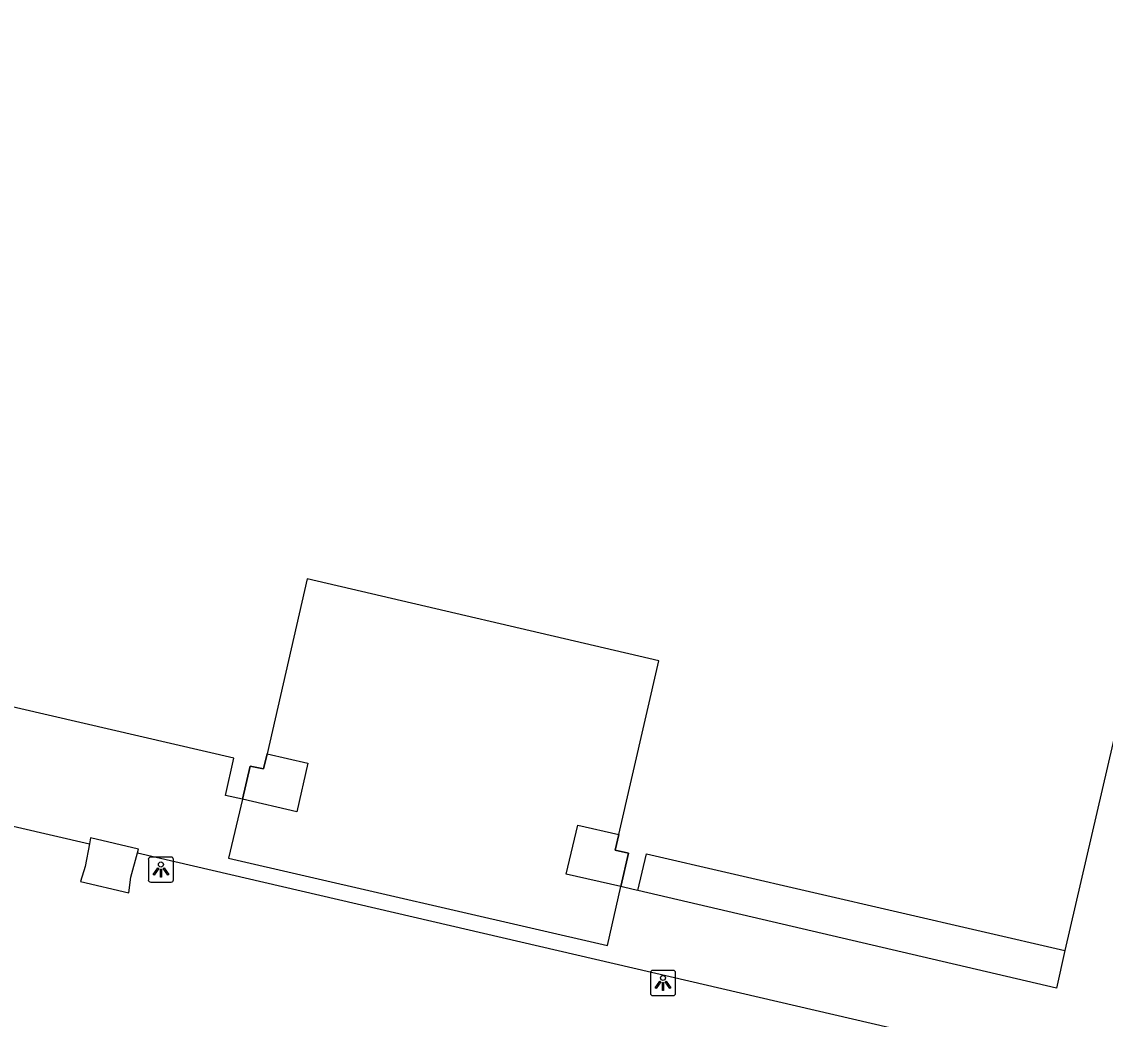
# Model space of a CAD drawing. Extents: x 161771 to 163125, y 382479 to 383177.
# Drawn here: x 162811.23 to 162854.21, y 382566.29 to 382605.85 of the extents above; entities that cross this region are included whole.
import ezdxf

# ---------------------------------------------------------------- set-up
doc = ezdxf.new("R2010")
doc.units = 0
for name, color, linetype in [('IMGEO_Lage_trafo', 7, 'Continuous'), ('IMGEO_Lichtpunt', 7, 'Continuous'), ('IMGEO_Pand', 7, 'Continuous'), ('IMGEO_Pand_overbouw', 7, 'Continuous'), ('IMGEO_Voetpad_open', 7, 'Continuous')]:
    doc.layers.add(name, color=color, linetype=linetype)

msp = doc.modelspace()

# ---------------------------------------------------------------- linework, layer by layer
at = {"layer": 'IMGEO_Lage_trafo'}
for points in [[(162813.914, 382573.248), (162813.745, 382572.346), (162813.564, 382571.746), (162815.475, 382571.299), (162815.559, 382571.928), (162815.824, 382572.887)], [(162815.824, 382572.887), (162815.865, 382573.035), (162813.957, 382573.481), (162813.914, 382573.248)]]:
    msp.add_lwpolyline(points, dxfattribs=at)
at = {"layer": 'IMGEO_Lichtpunt'}
for p, q in [((162816.253, 382572.628), (162816.253, 382571.821)), ((162816.253, 382572.628), (162816.253, 382571.821)), ((162817.155, 382572.723), (162816.347, 382572.723)), ((162817.155, 382572.723), (162816.347, 382572.723)), ((162817.249, 382571.821), (162817.249, 382572.628)), ((162817.249, 382571.821), (162817.249, 382572.628)), ((162816.347, 382571.727), (162817.155, 382571.727)), ((162816.347, 382571.727), (162817.155, 382571.727)), ((162836.169, 382568.131), (162836.169, 382567.324)), ((162836.169, 382568.131), (162836.169, 382567.324)), ((162837.071, 382568.226), (162836.263, 382568.226)), ((162837.071, 382568.226), (162836.263, 382568.226)), ((162837.165, 382567.324), (162837.165, 382568.131)), ((162837.165, 382567.324), (162837.165, 382568.131)), ((162836.263, 382567.23), (162837.071, 382567.23)), ((162836.263, 382567.23), (162837.071, 382567.23))]:
    msp.add_line(p, q, dxfattribs=at)
for points in [[(162816.627, 382572.292), (162816.666, 382572.264), (162816.478, 382572.002), (162816.44, 382572.029), (162816.627, 382572.292)], [(162816.729, 382572.244), (162816.776, 382572.244), (162816.776, 382571.922), (162816.729, 382571.922), (162816.729, 382572.244)], [(162816.839, 382572.264), (162816.877, 382572.291), (162817.064, 382572.029), (162817.025, 382572.001), (162816.839, 382572.264)], [(162836.543, 382567.795), (162836.582, 382567.767), (162836.394, 382567.505), (162836.356, 382567.532), (162836.543, 382567.795)], [(162836.645, 382567.747), (162836.692, 382567.747), (162836.692, 382567.425), (162836.645, 382567.425), (162836.645, 382567.747)], [(162836.755, 382567.767), (162836.793, 382567.794), (162836.98, 382567.532), (162836.941, 382567.504), (162836.755, 382567.767)]]:
    msp.add_lwpolyline(points, dxfattribs=at)
for centre in [(162816.752, 382572.426), (162836.668, 382567.929)]:
    msp.add_circle(centre, 0.0994, dxfattribs=at)
for centre, start, end in [((162816.347, 382572.628), 90, 180), ((162816.347, 382572.628), 90, 180), ((162817.155, 382572.628), 0, 90), ((162817.155, 382572.628), 0, 90), ((162816.347, 382571.821), 180, 270), ((162816.347, 382571.821), 180, 270), ((162817.155, 382571.821), 270, 0), ((162817.155, 382571.821), 270, 360), ((162836.263, 382568.131), 90, 180), ((162836.263, 382568.131), 90, 180), ((162837.071, 382568.131), 0, 90), ((162837.071, 382568.131), 0, 90), ((162836.263, 382567.324), 180, 270), ((162836.263, 382567.324), 180, 270), ((162837.071, 382567.324), 270, 0), ((162837.071, 382567.324), 270, 360)]:
    msp.add_arc(centre, 0.0946, start, end, dxfattribs=at)
at = {"layer": 'IMGEO_Pand'}
for points in [[(162817.766, 382641.385), (162835.62, 382637.252), (162835.559, 382636.989), (162848.203, 382634.062), (162848.263, 382634.325), (162866.153, 382630.179), (162864.47, 382622.901), (162865.064, 382622.77), (162858.566, 382594.684), (162860.028, 382594.333), (162859.93, 382593.94), (162859.922, 382593.905), (162859.73, 382593.953), (162858.855, 382590.142), (162859.047, 382590.097), (162859.041, 382590.071), (162858.946, 382589.662), (162857.474, 382589.996), (162852.609, 382569.012)], [(162834.912, 382573.613), (162836.507, 382580.51), (162822.558, 382583.756), (162820.962, 382576.815)], [(162819.991, 382575.015), (162819.308, 382575.168), (162819.643, 382576.639), (162809.93, 382578.885)], [(162819.991, 382575.015), (162820.294, 382576.329), (162820.826, 382576.223), (162820.962, 382576.815)], [(162834.912, 382573.613), (162834.771, 382573.001), (162835.298, 382572.874), (162834.991, 382571.551)], [(162835.669, 382571.391), (162836.015, 382572.849), (162852.609, 382569.012)], [(162835.669, 382571.391), (162835.489, 382571.433), (162834.991, 382571.551)]]:
    msp.add_lwpolyline(points, dxfattribs=at)
at = {"layer": 'IMGEO_Pand_overbouw'}
msp.add_lwpolyline([(162834.465, 382569.208), (162834.991, 382571.551), (162835.298, 382572.874), (162834.771, 382573.001), (162834.912, 382573.613), (162836.507, 382580.51), (162822.558, 382583.756), (162820.962, 382576.815), (162820.826, 382576.223), (162820.294, 382576.329), (162819.991, 382575.015), (162819.432, 382572.676)], close=True, dxfattribs=at)
at = {"layer": 'IMGEO_Voetpad_open'}
for points in [[(162797.118, 382576.965), (162797.678, 382577.001), (162813.914, 382573.248)], [(162820.962, 382576.815), (162822.585, 382576.45), (162822.146, 382574.509), (162819.991, 382575.015)], [(162834.991, 382571.551), (162832.824, 382572.047), (162833.284, 382573.99), (162834.912, 382573.613)], [(162815.824, 382572.887), (162851.422, 382564.632)], [(162852.609, 382569.012), (162852.272, 382567.52), (162835.669, 382571.391)]]:
    msp.add_lwpolyline(points, dxfattribs=at)

doc.saveas('drawing.dxf')
